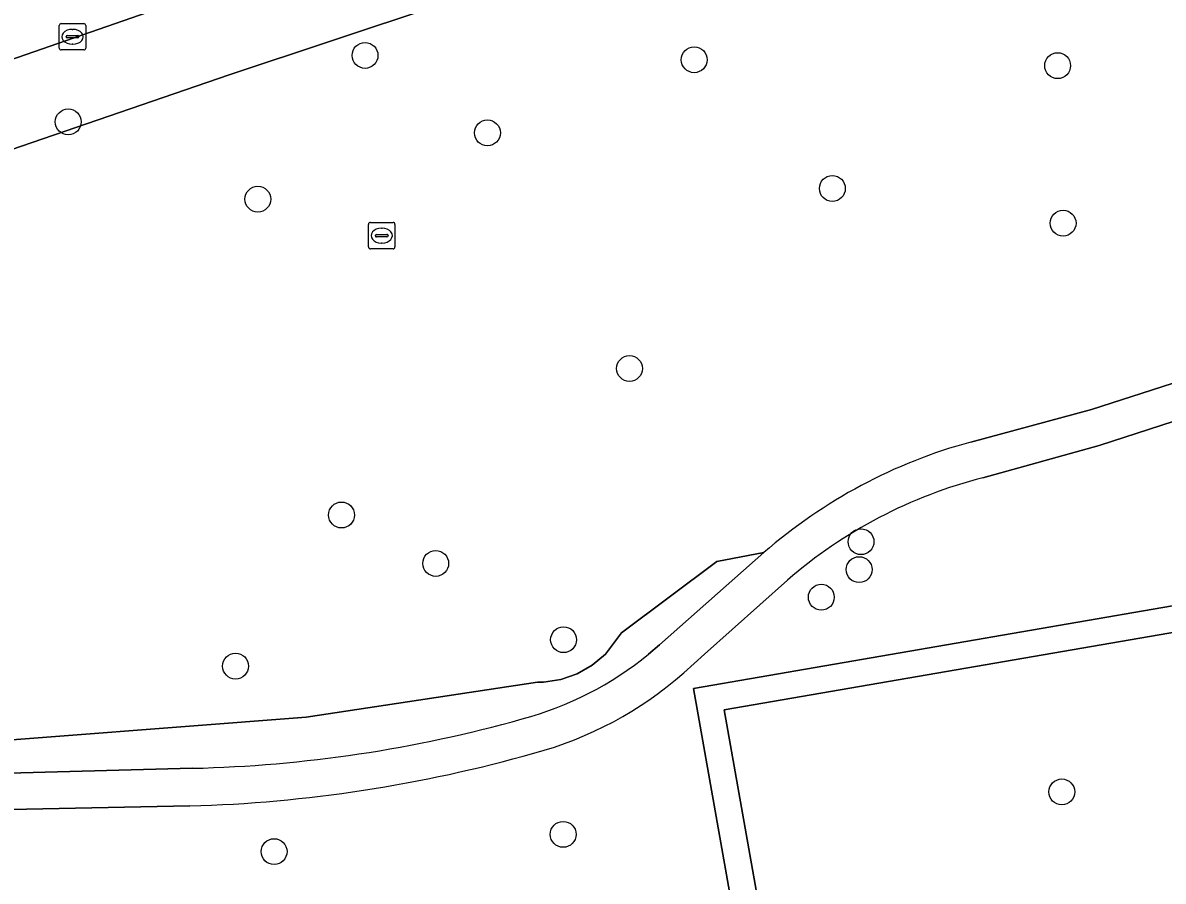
# Model space of a CAD drawing. Extents: x 162879 to 165540, y 384011 to 385181.
# Drawn here: x 164394.26 to 164437.36, y 384991.42 to 385023.86 of the extents above; entities that cross this region are included whole.
import ezdxf

# ---------------------------------------------------------------- set-up
doc = ezdxf.new("R2010")
doc.units = 0
for name, color, linetype in [('IMGEO_Boom', 7, 'Continuous'), ('IMGEO_Erf', 7, 'Continuous'), ('IMGEO_Groenvoorziening', 7, 'Continuous'), ('IMGEO_Haag', 7, 'Continuous'), ('IMGEO_Kolk', 7, 'Continuous'), ('IMGEO_Loofbos', 7, 'Continuous'), ('IMGEO_Rijbaan_regionaal_gesloten', 7, 'Continuous'), ('IMGEO_Rioolput', 7, 'Continuous'), ('IMGEO_Voetpad_gesloten', 7, 'Continuous')]:
    doc.layers.add(name, color=color, linetype=linetype)

msp = doc.modelspace()

# ---------------------------------------------------------------- linework, layer by layer
at = {"layer": 'IMGEO_Boom'}
for centre in [(164407.194, 385022.629), (164419.637, 385022.465), (164433.375, 385022.241), (164395.975, 385020.117), (164411.82, 385019.701), (164424.859, 385017.601), (164403.141, 385017.196), (164433.58, 385016.289), (164417.19, 385010.796), (164406.305, 385005.259), (164425.942, 385004.25), (164409.865, 385003.43), (164425.87, 385003.195), (164424.441, 385002.152), (164414.699, 385000.546), (164402.299, 384999.549), (164433.532, 384994.793), (164414.683, 384993.19), (164403.755, 384992.537)]:
    msp.add_circle(centre, 0.489, dxfattribs=at)
at = {"layer": 'IMGEO_Erf'}
msp.add_lwpolyline([(164461.324, 385004.886), (164420.77, 384997.893), (164425.841, 384969.28), (164444.87, 384972.576)], dxfattribs=at)
at = {"layer": 'IMGEO_Groenvoorziening'}
for points in [[(164578.858, 385053.73), (164576.492, 385062.802), (164574.429, 385062.211), (164573.984, 385064.181), (164575.988, 385064.727), (164575.045, 385068.245), (164574.001, 385072.706), (164573.967, 385072.697), (164568.923, 385071.434), (164547.645, 385065.758), (164521.498, 385058.574), (164511.989, 385055.946), (164500, 385052.962), (164487.353, 385050.424), (164472.741, 385047.491), (164459.287, 385043.823), (164458.052, 385043.486), (164446.975, 385039.966), (164435.781, 385036.198), (164410.359, 385028.217), (164374.033, 385015.61)], [(164371.015, 385011.241), (164402.062, 385021.895), (164441.454, 385034.993)], [(164466.768, 385012.509), (164451.275, 385009.943), (164442.834, 385010.49), (164441.542, 385010.027), (164434.949, 385007.891), (164430.552, 385006.669)], [(164386.113, 384969.787), (164405.43, 384972.953), (164406.639, 384965.979), (164410.624, 384966.624), (164413.321, 384967.095), (164423.563, 384968.885), (164424.855, 384969.109), (164419.61, 384998.707), (164461.807, 385005.984), (164464.044, 384993.359), (164469.663, 384999.246), (164468.897, 385000), (164465.023, 385003.813), (164465.886, 385004.808), (164468.936, 385008.116), (164472.276, 385005.017), (164472.48, 385005.243), (164474.601, 385003.224), (164471.586, 385000), (164471.107, 384999.488), (164465.027, 384993.071), (164467.916, 384976.58)], [(164417.914, 385000), (164418.329, 385000.354), (164422.274, 385003.839), (164420.493, 385003.502), (164416.885, 385000.806), (164416.283, 385000), (164415.781, 384999.579), (164415.211, 384999.256), (164414.591, 384999.043), (164413.943, 384998.946), (164413.719, 384998.94), (164404.974, 384997.618), (164390.584, 384996.514)], [(164423.16, 385002.801), (164420.027, 385000), (164419.239, 384999.295)], [(164393.714, 384995.501), (164400.674, 384995.687)], [(164400.569, 384994.264), (164393.783, 384994.126)]]:
    msp.add_lwpolyline(points, dxfattribs=at)
msp.add_lwpolyline([(164425.841, 384969.28), (164420.77, 384997.893), (164461.324, 385004.886), (164463.456, 384992.856), (164466.384, 384976.331), (164467.033, 384976.421), (164464.044, 384993.359), (164461.807, 385005.984), (164419.61, 384998.707), (164424.855, 384969.109)], close=True, dxfattribs=at)
for centre, radius, start, end in [((164435.134, 384988.916), 18.335, 104.4708, 130.7725), ((164409.839, 385009.885), 12.764, 284.9523, 309.2463), ((164409.959, 385009.81), 14.025, 284.9294, 311.4295), ((164399.502, 385046.033), 50.36, 271.3339, 285.7034), ((164399.086, 385047.3), 53.057, 271.6012, 285.8441)]:
    msp.add_arc(centre, radius, start, end, dxfattribs=at)
at = {"layer": 'IMGEO_Haag'}
msp.add_lwpolyline([(164425.841, 384969.28), (164420.77, 384997.893), (164461.324, 385004.886), (164463.456, 384992.856), (164466.384, 384976.331), (164467.033, 384976.421), (164464.044, 384993.359), (164461.807, 385005.984), (164419.61, 384998.707), (164424.855, 384969.109)], close=True, dxfattribs=at)
at = {"layer": 'IMGEO_Kolk'}
for p, q in [((164395.636, 385022.908), (164395.636, 385023.76)), ((164395.711, 385023.834), (164396.563, 385023.834)), ((164396.124, 385023.614), (164396.149, 385023.614)), ((164396.637, 385023.76), (164396.637, 385022.908)), ((164395.895, 385023.328), (164395.895, 385023.34)), ((164396.333, 385023.291), (164395.935, 385023.291)), ((164395.938, 385023.377), (164396.336, 385023.377)), ((164396.147, 385023.054), (164396.122, 385023.054)), ((164396.379, 385023.34), (164396.379, 385023.328)), ((164396.563, 385022.834), (164395.711, 385022.834))]:
    msp.add_line(p, q, dxfattribs=at)
for points in [[(164395.636, 385022.908), (164395.636, 385023.76)], [(164395.711, 385023.834), (164396.563, 385023.834)], [(164396.637, 385023.76), (164396.637, 385022.908)], [(164396.563, 385022.834), (164395.711, 385022.834)]]:
    msp.add_lwpolyline(points, dxfattribs=at)
for centre, radius, start, end in [((164395.713, 385023.758), 0.0765, 91.552, 178.448), ((164395.713, 385023.758), 0.0765, 91.552, 178.448), ((164396.561, 385023.758), 0.0765, 1.552, 88.448), ((164396.561, 385023.758), 0.0765, 1.552, 88.448), ((164395.935, 385023.337), 0.0403, 85.8775, 175.7526), ((164395.932, 385023.327), 0.0366, 178.938, 274.7102), ((164396.336, 385023.334), 0.043, 264.8664, 352.4533), ((164396.34, 385023.339), 0.0386, 1.7309, 96.639), ((164395.713, 385022.91), 0.0765, 181.552, 268.448), ((164395.713, 385022.91), 0.0765, 181.552, 268.448), ((164396.561, 385022.91), 0.0765, 271.552, 358.448), ((164396.561, 385022.91), 0.0765, 271.552, 358.448)]:
    msp.add_arc(centre, radius, start, end, dxfattribs=at)
for centre, major_axis, ratio, start_param, end_param in [((164396.123, 385023.334), (-0.387, 0.002), 0.722429, 4.712389, 7.853982), ((164396.148, 385023.334), (-0.39, 0.002), 0.717154, 1.570796, 4.712389)]:
    msp.add_ellipse(centre, major_axis=major_axis, ratio=ratio, start_param=start_param, end_param=end_param, dxfattribs=at)
at = {"layer": 'IMGEO_Loofbos'}
for points in [[(164488.336, 385047.947), (164474.248, 385044.673), (164451.174, 385038.091), (164441.454, 385034.993), (164402.062, 385021.895), (164371.015, 385011.241)], [(164430.098, 385008.016), (164434.65, 385009.245), (164441.148, 385011.332), (164442.949, 385011.957)], [(164416.283, 385000), (164416.885, 385000.806), (164420.493, 385003.502), (164422.274, 385003.839)], [(164390.584, 384996.514), (164404.974, 384997.618), (164413.719, 384998.94), (164413.943, 384998.946), (164414.591, 384999.043), (164415.211, 384999.256), (164415.781, 384999.579), (164416.283, 385000)]]:
    msp.add_lwpolyline(points, dxfattribs=at)
msp.add_arc((164435.235, 384988.977), 19.72, 105.1007, 131.0921, dxfattribs=at)
at = {"layer": 'IMGEO_Rijbaan_regionaal_gesloten'}
msp.add_lwpolyline([(164374.033, 385015.61), (164410.359, 385028.217), (164435.781, 385036.198), (164446.975, 385039.966), (164458.052, 385043.486), (164459.287, 385043.823), (164473.429, 385048.217), (164512.601, 385059.628), (164553.397, 385070.841), (164571.24, 385075.627), (164573.19, 385076.121), (164572.362, 385079.607), (164557.671, 385075.756), (164519.746, 385065.294), (164485.013, 385055.215), (164446.649, 385043.528), (164412.35, 385032.472), (164374.35, 385019.549)], dxfattribs=at)
at = {"layer": 'IMGEO_Rioolput'}
for p, q in [((164407.324, 385015.391), (164407.324, 385016.243)), ((164407.399, 385016.317), (164408.251, 385016.317)), ((164408.325, 385016.243), (164408.325, 385015.391)), ((164407.583, 385015.811), (164407.583, 385015.823)), ((164408.021, 385015.774), (164407.623, 385015.774)), ((164407.626, 385015.86), (164408.024, 385015.86)), ((164407.812, 385016.097), (164407.837, 385016.097)), ((164408.067, 385015.823), (164408.067, 385015.811)), ((164408.251, 385015.317), (164407.399, 385015.317)), ((164407.835, 385015.537), (164407.81, 385015.537))]:
    msp.add_line(p, q, dxfattribs=at)
for points in [[(164407.324, 385015.391), (164407.324, 385016.243)], [(164407.399, 385016.317), (164408.251, 385016.317)], [(164408.325, 385016.243), (164408.325, 385015.391)], [(164408.251, 385015.317), (164407.399, 385015.317)]]:
    msp.add_lwpolyline(points, dxfattribs=at)
for centre, radius, start, end in [((164407.401, 385016.241), 0.0765, 91.552, 178.448), ((164407.401, 385016.241), 0.0765, 91.552, 178.448), ((164408.249, 385016.241), 0.0765, 1.552, 88.448), ((164408.249, 385016.241), 0.0765, 1.552, 88.448), ((164407.623, 385015.82), 0.0403, 85.8775, 175.7526), ((164407.62, 385015.81), 0.0366, 178.938, 274.7102), ((164408.024, 385015.817), 0.043, 264.8664, 352.4533), ((164408.028, 385015.822), 0.0386, 1.7309, 96.639), ((164407.401, 385015.393), 0.0765, 181.552, 268.448), ((164407.401, 385015.393), 0.0765, 181.552, 268.448), ((164408.249, 385015.393), 0.0765, 271.552, 358.448), ((164408.249, 385015.393), 0.0765, 271.552, 358.448)]:
    msp.add_arc(centre, radius, start, end, dxfattribs=at)
for centre, major_axis, ratio, start_param, end_param in [((164407.811, 385015.817), (-0.387, 0.002), 0.722429, 4.712389, 7.853982), ((164407.836, 385015.817), (-0.39, 0.002), 0.717154, 1.570796, 4.712389)]:
    msp.add_ellipse(centre, major_axis=major_axis, ratio=ratio, start_param=start_param, end_param=end_param, dxfattribs=at)
at = {"layer": 'IMGEO_Voetpad_gesloten'}
for points in [[(164442.949, 385011.957), (164441.148, 385011.332), (164434.65, 385009.245), (164430.098, 385008.016)], [(164430.552, 385006.669), (164434.949, 385007.891), (164441.542, 385010.027), (164442.834, 385010.49)], [(164422.274, 385003.839), (164418.329, 385000.354), (164417.914, 385000)], [(164419.239, 384999.295), (164420.027, 385000), (164423.16, 385002.801)], [(164400.674, 384995.687), (164393.714, 384995.501)], [(164393.783, 384994.126), (164400.569, 384994.264)]]:
    msp.add_lwpolyline(points, dxfattribs=at)
for centre, radius, start, end in [((164435.235, 384988.977), 19.72, 105.1007, 131.0921), ((164435.134, 384988.916), 18.335, 104.4708, 130.7725), ((164409.839, 385009.885), 12.764, 284.9523, 309.2463), ((164409.959, 385009.81), 14.025, 284.9294, 311.4295), ((164399.502, 385046.033), 50.36, 271.3339, 285.7034), ((164399.086, 385047.3), 53.057, 271.6012, 285.8441)]:
    msp.add_arc(centre, radius, start, end, dxfattribs=at)

doc.saveas('drawing.dxf')
